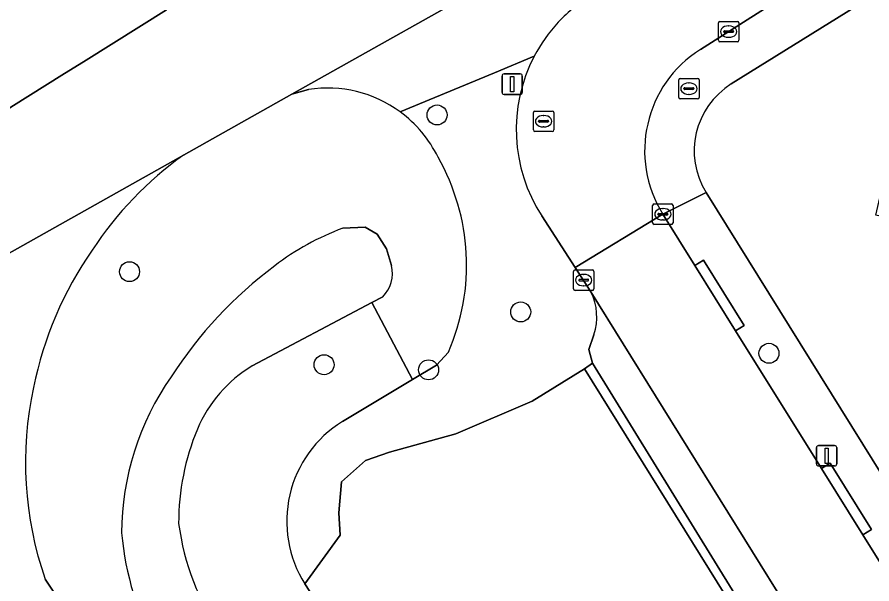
# Model space of a CAD drawing. Extents: x 157767 to 159172, y 387839 to 389425.
# Drawn here: x 158404.23 to 158446.08, y 387947.09 to 387974.82 of the extents above; entities that cross this region are included whole.
import ezdxf

# ---------------------------------------------------------------- set-up
doc = ezdxf.new("R2010")
doc.units = 0
for name, color, linetype in [('IMGEO_Boom', 7, 'Continuous'), ('IMGEO_Brandkraan', 7, 'Continuous'), ('IMGEO_Erf', 7, 'Continuous'), ('IMGEO_Groenvoorziening', 7, 'Continuous'), ('IMGEO_Kolk', 7, 'Continuous'), ('IMGEO_Lichtmast', 7, 'Continuous'), ('IMGEO_Pand', 7, 'Continuous'), ('IMGEO_Parkeervlak_open', 7, 'Continuous'), ('IMGEO_Rijbaan_lokaal_open', 7, 'Continuous'), ('IMGEO_Rioolput', 7, 'Continuous'), ('IMGEO_Voetpad_open', 7, 'Continuous')]:
    doc.layers.add(name, color=color, linetype=linetype)

msp = doc.modelspace()

# ---------------------------------------------------------------- linework, layer by layer
at = {"layer": 'IMGEO_Boom'}
for centre in [(158424.791, 387970.035), (158409.738, 387962.369), (158428.885, 387960.399), (158441.039, 387958.374), (158419.26, 387957.816), (158424.376, 387957.566)]:
    msp.add_circle(centre, 0.489, dxfattribs=at)
at = {"layer": 'IMGEO_Brandkraan'}
for p, q in [((158436.618, 387970.898), (158436.618, 387971.75)), ((158436.693, 387971.824), (158437.545, 387971.824)), ((158437.106, 387971.604), (158437.131, 387971.604)), ((158437.619, 387971.75), (158437.619, 387970.898)), ((158436.877, 387971.318), (158436.877, 387971.33)), ((158437.315, 387971.281), (158436.917, 387971.281)), ((158436.92, 387971.367), (158437.318, 387971.367)), ((158437.361, 387971.33), (158437.361, 387971.318)), ((158437.545, 387970.824), (158436.693, 387970.824)), ((158437.129, 387971.044), (158437.104, 387971.044))]:
    msp.add_line(p, q, dxfattribs=at)
for points in [[(158436.618, 387970.898), (158436.618, 387971.75)], [(158436.693, 387971.824), (158437.545, 387971.824)], [(158437.619, 387971.75), (158437.619, 387970.898)], [(158437.545, 387970.824), (158436.693, 387970.824)]]:
    msp.add_lwpolyline(points, dxfattribs=at)
for centre, radius, start, end in [((158436.695, 387971.748), 0.0765, 91.552, 178.448), ((158436.695, 387971.748), 0.0765, 91.552, 178.448), ((158437.543, 387971.748), 0.0765, 1.552, 88.448), ((158437.543, 387971.748), 0.0765, 1.552, 88.448), ((158436.917, 387971.327), 0.0403, 85.8775, 175.7526), ((158436.914, 387971.317), 0.0366, 178.938, 274.7102), ((158437.318, 387971.324), 0.043, 264.8664, 352.4533), ((158437.322, 387971.329), 0.0386, 1.7309, 96.639), ((158436.695, 387970.9), 0.0765, 181.552, 268.448), ((158436.695, 387970.9), 0.0765, 181.552, 268.448), ((158437.543, 387970.9), 0.0765, 271.552, 358.448), ((158437.543, 387970.9), 0.0765, 271.552, 358.448)]:
    msp.add_arc(centre, radius, start, end, dxfattribs=at)
for centre, major_axis, ratio, start_param, end_param in [((158437.105, 387971.324), (-0.387, 0.002), 0.722429, 4.712389, 7.853982), ((158437.13, 387971.324), (-0.39, 0.002), 0.717154, 1.570796, 4.712389)]:
    msp.add_ellipse(centre, major_axis=major_axis, ratio=ratio, start_param=start_param, end_param=end_param, dxfattribs=at)
at = {"layer": 'IMGEO_Erf'}
for points in [[(158382.802, 387980.241), (158380.487, 387979.276), (158379.876, 387979.021), (158383.679, 387973.511), (158386.626, 387969.24), (158394.403, 387957.97), (158412.383, 387968.073), (158417.684, 387971.05), (158428.795, 387977.293), (158429.92, 387977.925), (158434.455, 387980.473), (158440.859, 387984.071), (158441.223, 387984.276), (158446.112, 387987.022), (158456.939, 387993.105), (158451.954, 388000), (158401.091, 388069.402)], [(158448.579, 387964.602), (158446.275, 387965.138), (158446.814, 387967.458), (158447.318, 387969.628), (158449.61, 387969.095), (158450.434, 387972.639), (158451.397, 387972.415), (158452.411, 387976.774), (158452.509, 387976.838), (158459.229, 387981.189), (158457.961, 387983.225), (158439.194, 387971.552)], [(158437.958, 387966.246), (158481.823, 387895.818)]]:
    msp.add_lwpolyline(points, dxfattribs=at)
msp.add_lwpolyline([(158406.706, 387985.675), (158405.452, 387984.89), (158408.144, 387980.587), (158411.548, 387975.185), (158407.607, 387972.719), (158406.42, 387971.976), (158404.063, 387970.502), (158403.368, 387970.067), (158403.001, 387970.655), (158402.289, 387970.21), (158401.232, 387970.468), (158399.428, 387973.35), (158399.667, 387974.419), (158400.37, 387974.859), (158399.977, 387975.486), (158402.732, 387977.21), (158404.58, 387978.366), (158401.888, 387982.667), (158400.04, 387981.511), (158399.091, 387980.917), (158395.593, 387986.507), (158403.206, 387991.27)], close=True, dxfattribs=at)
msp.add_arc((158441.232, 387968.28), 3.854, 121.9188, 211.8555, dxfattribs=at)
at = {"layer": 'IMGEO_Groenvoorziening'}
for points in [[(158431.506, 387975.309), (158429.92, 387977.925), (158428.795, 387977.293), (158417.684, 387971.05), (158418.503, 387971.284)], [(158386.626, 387969.24), (158383.679, 387973.511), (158382.408, 387972.2), (158381.416, 387969.789), (158381.605, 387968.419), (158381.816, 387967.785), (158382.54, 387966.471), (158389.083, 387958.681), (158390.866, 387956.568), (158394.093, 387952.069), (158438.678, 387886.742), (158446.315, 387875.553), (158447.84, 387876.589), (158451.143, 387878.831), (158405.61, 387947.322)], [(158429.545, 387972.908), (158427.597, 387972.101), (158422.982, 387970.19)], [(158422.982, 387970.19), (158427.597, 387972.101), (158429.545, 387972.908)], [(158418.503, 387971.284), (158417.684, 387971.05), (158412.383, 387968.073)], [(158412.383, 387968.073), (158394.403, 387957.97), (158443.926, 387886.205)], [(158432.322, 387961.384), (158431.557, 387962.568), (158429.919, 387965.101)], [(158422.559, 387962.665), (158422.314, 387963.48), (158421.859, 387964.199), (158421.278, 387964.539), (158420.178, 387964.496)], [(158420.178, 387964.496), (158421.278, 387964.539), (158421.859, 387964.199), (158422.314, 387963.48), (158422.559, 387962.665)], [(158415.744, 387957.761), (158421.593, 387960.855), (158422.13, 387961.139)], [(158422.13, 387961.139), (158421.593, 387960.855), (158423.584, 387957.091), (158424.77, 387957.802), (158425.348, 387958.43)], [(158420.155, 387955.036), (158423.584, 387957.091), (158421.593, 387960.855), (158415.744, 387957.761)], [(158418.319, 387947.093), (158420.047, 387949.469), (158419.978, 387950.574), (158420.116, 387952.094), (158421.291, 387953.13), (158422.465, 387953.545), (158425.712, 387954.443), (158429.442, 387956.032), (158432.012, 387957.61), (158432.403, 387957.887), (158432.221, 387958.553), (158432.467, 387959.286)], [(158425.348, 387958.43), (158424.77, 387957.802), (158423.584, 387957.091), (158420.155, 387955.036)], [(158448.198, 387932.275), (158447.868, 387932.128), (158432.012, 387957.61), (158429.442, 387956.032), (158425.712, 387954.443), (158422.465, 387953.545), (158421.291, 387953.13), (158420.116, 387952.094), (158419.978, 387950.574), (158420.047, 387949.469), (158418.319, 387947.093), (158426.944, 387933.867)], [(158405.61, 387947.322), (158451.143, 387878.831), (158464.315, 387859.017)], [(158426.944, 387933.867), (158418.319, 387947.093)]]:
    msp.add_lwpolyline(points, dxfattribs=at)
for centre, radius, start, end in [((158436.512, 387969.186), 7.909, 129.2704, 137.0099), ((158436.422, 387969.297), 7.768, 137.155, 152.2968), ((158436.389, 387969.323), 7.726, 152.3576, 213.1278), ((158419.42, 387965.324), 6.03, 53.7978, 98.7506), ((158419.42, 387965.324), 6.03, 53.7978, 98.7506), ((158419.408, 387965.317), 6.043, 26.0075, 53.7404), ((158419.408, 387965.317), 6.043, 26.0075, 53.7404), ((158422.549, 387953.813), 17.513, 125.4855, 146.7469), ((158422.549, 387953.813), 17.513, 125.4855, 146.7469), ((158415.564, 387962.69), 10.671, 336.4711, 29.639), ((158415.564, 387962.69), 10.671, 336.4711, 29.639), ((158424.7, 387952.385), 12.928, 110.4757, 127.429), ((158424.7, 387952.385), 12.928, 110.4757, 127.429), ((158422.736, 387953.107), 18.063, 145.1986, 168.4971), ((158422.736, 387953.107), 18.063, 145.1986, 168.4971), ((158429.285, 387945.964), 20.815, 126.7077, 147.273), ((158429.285, 387945.964), 20.815, 126.7077, 147.273), ((158421.015, 387962.276), 1.592, 314.438, 14.1577), ((158421.015, 387962.276), 1.592, 314.438, 14.1577), ((158429.86, 387960.16), 2.75, 341.4733, 26.4339), ((158419.235, 387952.015), 6.724, 121.2812, 156.7392), ((158419.235, 387952.015), 6.724, 121.2812, 156.7392), ((158422.633, 387949.569), 13.282, 144.8426, 179.9217), ((158422.633, 387949.569), 13.282, 144.8426, 179.9217), ((158421.944, 387953.032), 17.303, 167.7301, 199.2682), ((158421.944, 387953.032), 17.303, 167.7301, 199.2682), ((158423.168, 387950.156), 5.735, 121.6882, 212.2815), ((158423.168, 387950.156), 5.735, 121.6882, 212.2815), ((158424.165, 387950.064), 12.024, 157.4785, 180.0686), ((158424.165, 387950.064), 12.024, 157.4785, 180.0686), ((158424.116, 387951.604), 12.076, 187.3938, 215.2764), ((158424.116, 387951.604), 12.076, 187.3938, 215.2764), ((158423.791, 387950.85), 14.495, 184.997, 209.0466), ((158423.791, 387950.85), 14.495, 184.997, 209.0466)]:
    msp.add_arc(centre, radius, start, end, dxfattribs=at)
at = {"layer": 'IMGEO_Kolk'}
for p, q in [((158438.565, 387973.688), (158438.565, 387974.54)), ((158438.64, 387974.614), (158439.492, 387974.614)), ((158439.566, 387974.54), (158439.566, 387973.688)), ((158438.824, 387974.108), (158438.824, 387974.12)), ((158439.262, 387974.071), (158438.864, 387974.071)), ((158438.867, 387974.157), (158439.265, 387974.157)), ((158439.053, 387974.394), (158439.078, 387974.394)), ((158439.308, 387974.12), (158439.308, 387974.108)), ((158439.076, 387973.834), (158439.051, 387973.834)), ((158439.492, 387973.614), (158438.64, 387973.614)), ((158435.419, 387965.68), (158436.271, 387965.68)), ((158435.344, 387964.754), (158435.344, 387965.606)), ((158435.832, 387965.46), (158435.857, 387965.46)), ((158436.345, 387965.606), (158436.345, 387964.754)), ((158435.603, 387965.174), (158435.603, 387965.186)), ((158436.041, 387965.137), (158435.643, 387965.137)), ((158435.646, 387965.223), (158436.044, 387965.223)), ((158435.855, 387964.9), (158435.83, 387964.9)), ((158436.087, 387965.186), (158436.087, 387965.174)), ((158436.271, 387964.68), (158435.419, 387964.68)), ((158431.469, 387961.529), (158431.469, 387962.381)), ((158431.544, 387962.455), (158432.396, 387962.455)), ((158432.47, 387962.381), (158432.47, 387961.529)), ((158431.728, 387961.949), (158431.728, 387961.961)), ((158432.166, 387961.912), (158431.768, 387961.912)), ((158431.771, 387961.998), (158432.169, 387961.998)), ((158431.957, 387962.235), (158431.982, 387962.235)), ((158432.212, 387961.961), (158432.212, 387961.949)), ((158431.98, 387961.675), (158431.955, 387961.675)), ((158432.396, 387961.455), (158431.544, 387961.455))]:
    msp.add_line(p, q, dxfattribs=at)
for points in [[(158438.565, 387973.688), (158438.565, 387974.54)], [(158438.64, 387974.614), (158439.492, 387974.614)], [(158439.566, 387974.54), (158439.566, 387973.688)], [(158439.492, 387973.614), (158438.64, 387973.614)], [(158435.419, 387965.68), (158436.271, 387965.68)], [(158435.344, 387964.754), (158435.344, 387965.606)], [(158436.345, 387965.606), (158436.345, 387964.754)], [(158436.271, 387964.68), (158435.419, 387964.68)], [(158431.469, 387961.529), (158431.469, 387962.381)], [(158431.544, 387962.455), (158432.396, 387962.455)], [(158432.47, 387962.381), (158432.47, 387961.529)], [(158432.396, 387961.455), (158431.544, 387961.455)]]:
    msp.add_lwpolyline(points, dxfattribs=at)
for centre, radius, start, end in [((158438.642, 387974.538), 0.0765, 91.552, 178.448), ((158438.642, 387974.538), 0.0765, 91.552, 178.448), ((158439.49, 387974.538), 0.0765, 1.552, 88.448), ((158439.49, 387974.538), 0.0765, 1.552, 88.448), ((158438.864, 387974.117), 0.0403, 85.8775, 175.7526), ((158438.861, 387974.107), 0.0366, 178.938, 274.7102), ((158439.265, 387974.114), 0.043, 264.8664, 352.4533), ((158439.269, 387974.119), 0.0386, 1.7309, 96.639), ((158438.642, 387973.69), 0.0765, 181.552, 268.448), ((158438.642, 387973.69), 0.0765, 181.552, 268.448), ((158439.49, 387973.69), 0.0765, 271.552, 358.448), ((158439.49, 387973.69), 0.0765, 271.552, 358.448), ((158435.421, 387965.604), 0.0765, 91.552, 178.448), ((158435.421, 387965.604), 0.0765, 91.552, 178.448), ((158436.269, 387965.604), 0.0765, 1.552, 88.448), ((158436.269, 387965.604), 0.0765, 1.552, 88.448), ((158435.643, 387965.183), 0.0403, 85.8775, 175.7526), ((158435.64, 387965.173), 0.0366, 178.938, 274.7102), ((158436.044, 387965.18), 0.043, 264.8664, 352.4533), ((158436.048, 387965.185), 0.0386, 1.7309, 96.639), ((158435.421, 387964.756), 0.0765, 181.552, 268.448), ((158435.421, 387964.756), 0.0765, 181.552, 268.448), ((158436.269, 387964.756), 0.0765, 271.552, 358.448), ((158436.269, 387964.756), 0.0765, 271.552, 358.448), ((158431.546, 387962.379), 0.0765, 91.552, 178.448), ((158431.546, 387962.379), 0.0765, 91.552, 178.448), ((158432.394, 387962.379), 0.0765, 1.552, 88.448), ((158432.394, 387962.379), 0.0765, 1.552, 88.448), ((158431.768, 387961.958), 0.0403, 85.8775, 175.7526), ((158431.765, 387961.948), 0.0366, 178.938, 274.7102), ((158432.169, 387961.955), 0.043, 264.8664, 352.4533), ((158432.173, 387961.96), 0.0386, 1.7309, 96.639), ((158431.546, 387961.531), 0.0765, 181.552, 268.448), ((158431.546, 387961.531), 0.0765, 181.552, 268.448), ((158432.394, 387961.531), 0.0765, 271.552, 358.448), ((158432.394, 387961.531), 0.0765, 271.552, 358.448)]:
    msp.add_arc(centre, radius, start, end, dxfattribs=at)
for centre, major_axis, ratio, start_param, end_param in [((158439.052, 387974.114), (-0.387, 0.002), 0.722429, 4.712389, 7.853982), ((158439.077, 387974.114), (-0.39, 0.002), 0.717154, 1.570796, 4.712389), ((158435.831, 387965.18), (-0.387, 0.002), 0.722429, 4.712389, 7.853982), ((158435.856, 387965.18), (-0.39, 0.002), 0.717154, 1.570796, 4.712389), ((158431.956, 387961.955), (-0.387, 0.002), 0.722429, 4.712389, 7.853982), ((158431.981, 387961.955), (-0.39, 0.002), 0.717154, 1.570796, 4.712389)]:
    msp.add_ellipse(centre, major_axis=major_axis, ratio=ratio, start_param=start_param, end_param=end_param, dxfattribs=at)
at = {"layer": 'IMGEO_Lichtmast'}
for p, q in [((158428.073, 387972.042), (158428.863, 387972.042)), ((158428.863, 387972.042), (158428.073, 387972.042)), ((158427.973, 387971.142), (158427.973, 387971.942)), ((158427.973, 387971.942), (158427.973, 387971.142)), ((158428.963, 387971.942), (158428.963, 387971.142)), ((158428.963, 387971.142), (158428.963, 387971.942)), ((158428.863, 387971.042), (158428.073, 387971.042)), ((158428.073, 387971.042), (158428.863, 387971.042)), ((158443.363, 387952.962), (158443.363, 387953.762)), ((158443.363, 387953.762), (158443.363, 387952.962)), ((158443.463, 387953.862), (158444.253, 387953.862)), ((158444.253, 387953.862), (158443.463, 387953.862)), ((158444.353, 387953.762), (158444.353, 387952.962)), ((158444.353, 387952.962), (158444.353, 387953.762)), ((158444.253, 387952.862), (158443.463, 387952.862)), ((158443.463, 387952.862), (158444.253, 387952.862))]:
    msp.add_line(p, q, dxfattribs=at)
for points in [[(158428.393, 387971.917), (158428.543, 387971.917), (158428.543, 387971.167), (158428.393, 387971.167), (158428.393, 387971.917)], [(158443.783, 387953.737), (158443.933, 387953.737), (158443.933, 387952.987), (158443.783, 387952.987), (158443.783, 387953.737)]]:
    msp.add_lwpolyline(points, dxfattribs=at)
for centre, start, end in [((158428.073, 387971.942), 90, 180), ((158428.073, 387971.942), 90, 180), ((158428.863, 387971.942), 0, 90), ((158428.863, 387971.942), 360, 90), ((158428.073, 387971.142), 180, 270), ((158428.073, 387971.142), 180, 270), ((158428.863, 387971.142), 270, 0), ((158428.863, 387971.142), 270, 0), ((158443.463, 387953.762), 90, 180), ((158443.463, 387953.762), 90, 180), ((158444.253, 387953.762), 0, 90), ((158444.253, 387953.762), 360, 90), ((158443.463, 387952.962), 180, 270), ((158443.463, 387952.962), 180, 270), ((158444.253, 387952.962), 270, 0), ((158444.253, 387952.962), 270, 0)]:
    msp.add_arc(centre, 0.1, start, end, dxfattribs=at)
at = {"layer": 'IMGEO_Pand'}
msp.add_lwpolyline([(158406.42, 387971.976), (158407.607, 387972.719), (158411.548, 387975.185), (158408.144, 387980.587), (158405.452, 387984.89), (158406.706, 387985.675), (158403.206, 387991.27), (158395.593, 387986.507), (158399.091, 387980.917), (158400.04, 387981.511), (158401.888, 387982.667), (158404.58, 387978.366), (158402.732, 387977.21), (158399.977, 387975.486), (158400.37, 387974.859), (158399.667, 387974.419), (158399.428, 387973.35), (158401.232, 387970.468), (158402.289, 387970.21), (158403.001, 387970.655), (158403.368, 387970.067), (158404.063, 387970.502)], close=True, dxfattribs=at)
at = {"layer": 'IMGEO_Parkeervlak_open'}
for points in [[(158451.306, 387930.857), (158432.322, 387961.384)], [(158432.467, 387959.286), (158432.221, 387958.553), (158432.403, 387957.887), (158448.198, 387932.275)]]:
    msp.add_lwpolyline(points, dxfattribs=at)
msp.add_arc((158429.86, 387960.16), 2.75, 341.4733, 26.4339, dxfattribs=at)
at = {"layer": 'IMGEO_Rijbaan_lokaal_open'}
for points in [[(158437.685, 387973.243), (158441.003, 387975.338), (158444.151, 387977.326), (158450.961, 387981.626)], [(158429.919, 387965.101), (158431.557, 387962.568), (158435.842, 387965.183)], [(158469.476, 387911.327), (158465.544, 387917.612), (158461.921, 387923.403), (158459.54, 387927.209), (158458.222, 387929.315), (158455.954, 387932.952), (158453.564, 387936.785), (158449.963, 387942.559), (158445.639, 387949.493), (158443.616, 387952.733), (158439.405, 387959.476), (158437.407, 387962.677), (158435.842, 387965.183), (158431.557, 387962.568), (158432.322, 387961.384), (158451.306, 387930.857), (158455.028, 387924.834), (158474.377, 387894.016)]]:
    msp.add_lwpolyline(points, dxfattribs=at)
for centre, radius, start, end in [((158436.512, 387969.186), 7.909, 129.2704, 137.0099), ((158436.422, 387969.297), 7.768, 137.155, 152.2968), ((158440.814, 387968.287), 5.861, 122.2625, 211.9778), ((158436.389, 387969.323), 7.726, 152.3576, 213.1278)]:
    msp.add_arc(centre, radius, start, end, dxfattribs=at)
at = {"layer": 'IMGEO_Rioolput'}
for p, q in [((158429.504, 387969.303), (158429.504, 387970.155)), ((158429.579, 387970.229), (158430.431, 387970.229)), ((158429.992, 387970.009), (158430.017, 387970.009)), ((158430.505, 387970.155), (158430.505, 387969.303)), ((158429.763, 387969.723), (158429.763, 387969.735)), ((158430.201, 387969.686), (158429.803, 387969.686)), ((158429.806, 387969.772), (158430.204, 387969.772)), ((158430.015, 387969.449), (158429.99, 387969.449)), ((158430.247, 387969.735), (158430.247, 387969.723)), ((158430.431, 387969.229), (158429.579, 387969.229))]:
    msp.add_line(p, q, dxfattribs=at)
for points in [[(158429.504, 387969.303), (158429.504, 387970.155)], [(158429.579, 387970.229), (158430.431, 387970.229)], [(158430.505, 387970.155), (158430.505, 387969.303)], [(158430.431, 387969.229), (158429.579, 387969.229)]]:
    msp.add_lwpolyline(points, dxfattribs=at)
for centre, radius, start, end in [((158429.581, 387970.153), 0.0765, 91.552, 178.448), ((158429.581, 387970.153), 0.0765, 91.552, 178.448), ((158430.429, 387970.153), 0.0765, 1.552, 88.448), ((158430.429, 387970.153), 0.0765, 1.552, 88.448), ((158429.803, 387969.732), 0.0403, 85.8775, 175.7526), ((158429.8, 387969.722), 0.0366, 178.938, 274.7102), ((158430.204, 387969.729), 0.043, 264.8664, 352.4533), ((158430.208, 387969.734), 0.0386, 1.7309, 96.639), ((158429.581, 387969.305), 0.0765, 181.552, 268.448), ((158429.581, 387969.305), 0.0765, 181.552, 268.448), ((158430.429, 387969.305), 0.0765, 271.552, 358.448), ((158430.429, 387969.305), 0.0765, 271.552, 358.448)]:
    msp.add_arc(centre, radius, start, end, dxfattribs=at)
for centre, major_axis, ratio, start_param, end_param in [((158429.991, 387969.729), (-0.387, 0.002), 0.722429, 4.712389, 7.853982), ((158430.016, 387969.729), (-0.39, 0.002), 0.717154, 1.570796, 4.712389)]:
    msp.add_ellipse(centre, major_axis=major_axis, ratio=ratio, start_param=start_param, end_param=end_param, dxfattribs=at)
at = {"layer": 'IMGEO_Voetpad_open'}
for points in [[(158439.194, 387971.552), (158457.961, 387983.225)], [(158441.003, 387975.338), (158437.685, 387973.243)], [(158435.842, 387965.183), (158437.958, 387966.246)], [(158481.823, 387895.818), (158437.958, 387966.246), (158435.842, 387965.183), (158437.407, 387962.677), (158437.832, 387962.939), (158439.83, 387959.738), (158439.405, 387959.476), (158443.616, 387952.733), (158444.04, 387952.995), (158446.064, 387949.755), (158445.639, 387949.493), (158449.963, 387942.559), (158450.388, 387942.821), (158453.989, 387937.047), (158453.564, 387936.785), (158455.954, 387932.952), (158456.379, 387933.214), (158459.965, 387927.471), (158459.54, 387927.209), (158461.921, 387923.403), (158462.345, 387923.665), (158465.969, 387917.874), (158465.544, 387917.612), (158469.476, 387911.327)]]:
    msp.add_lwpolyline(points, dxfattribs=at)
for points in [[(158437.407, 387962.677), (158439.405, 387959.476), (158439.83, 387959.738), (158437.832, 387962.939)], [(158432.403, 387957.887), (158432.012, 387957.61), (158447.868, 387932.128), (158448.198, 387932.275)], [(158443.616, 387952.733), (158445.639, 387949.493), (158446.064, 387949.755), (158444.04, 387952.995)]]:
    msp.add_lwpolyline(points, close=True, dxfattribs=at)
for centre, radius, start, end in [((158440.814, 387968.287), 5.861, 122.2625, 211.9778), ((158441.232, 387968.28), 3.854, 121.9188, 211.8555)]:
    msp.add_arc(centre, radius, start, end, dxfattribs=at)

doc.saveas('drawing.dxf')
